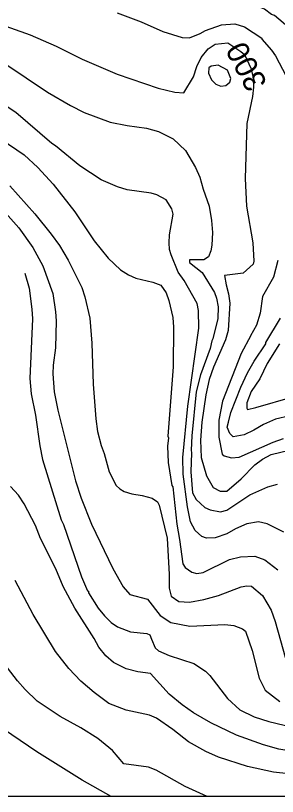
# Model space of a CAD drawing. Extents: x -662620 to -656370, y -1067090 to -1062990.
# Drawn here: x -659475.2 to -659319.9, y -1067089.7 to -1066626 of the extents above; entities that cross this region are included whole.
import ezdxf

# ---------------------------------------------------------------- set-up
doc = ezdxf.new("R2010")
doc.units = 0
for name, color, linetype in [('ram', 7, 'Continuous'), ('VRSTEVNICE_ZDŮRAZNĚNÁ', 7, 'Continuous'), ('VRSTEVNICE_ZDŮRAZNĚNÁ_-_POPIS', 7, 'Continuous'), ('VRSTEVNICE_ZÁKLADNÍ', 7, 'Continuous')]:
    doc.layers.add(name, color=color, linetype=linetype)

msp = doc.modelspace()

# ---------------------------------------------------------------- linework, layer by layer
at = {"layer": 'ram'}
msp.add_lwpolyline([(-662620.02, -1067089.66), (-662620.02, -1062989.66), (-656370.02, -1062989.66), (-656370.02, -1067089.66), (-662620.02, -1067089.66)], dxfattribs=at)
at = {"layer": 'VRSTEVNICE_ZDŮRAZNĚNÁ'}
for points in [[(-659487.29, -1066630.01), (-659466.66, -1066637.46), (-659451.18, -1066644.2), (-659435.7, -1066651.79), (-659415.06, -1066660.68), (-659390.7, -1066668.99), (-659380.67, -1066671.43), (-659375.51, -1066671.86), (-659369.77, -1066662.4), (-659367.77, -1066656.24), (-659365.19, -1066650.79), (-659360.89, -1066645.78), (-659356.87, -1066643.05), (-659349.42, -1066642.19), (-659341.54, -1066647.21), (-659339.53, -1066649.07), (-659335.52, -1066657.67), (-659334.37, -1066663.12), (-659334.09, -1066668.56), (-659334.66, -1066674.01), (-659337.96, -1066690.06), (-659339.1, -1066722.74), (-659338.24, -1066739.07), (-659334.52, -1066760.86), (-659333.94, -1066771.75), (-659334.23, -1066773.61), (-659340.25, -1066778.92), (-659351.35, -1066780.38), (-659350.28, -1066785.8), (-659348.85, -1066791.24), (-659348.13, -1066796.69)], [(-659487.72, -1066735.92), (-659473.39, -1066751.97), (-659465.08, -1066763.72), (-659459.06, -1066774.62), (-659453.04, -1066790.96), (-659451.46, -1066801.85), (-659451.18, -1066807.29), (-659451.61, -1066823.34), (-659452.9, -1066833.66), (-659453.04, -1066838.82), (-659452.32, -1066849.43), (-659450.17, -1066860.32), (-659439.71, -1066902.17), (-659436.27, -1066912.49), (-659430.25, -1066927.97), (-659417.5, -1066954.34), (-659411.48, -1066965.23), (-659407.47, -1066969.67), (-659397, -1066972.54), (-659389.55, -1066982.14), (-659383.1, -1066986.44), (-659371.78, -1066988.59), (-659351.14, -1066987.59), (-659345.7, -1066988.16), (-659340.54, -1066990.16), (-659338.82, -1066991.45), (-659334.95, -1067003.06), (-659330.65, -1067019.4), (-659327.21, -1067026.57), (-659318.46, -1067033.3)], [(-659348.13, -1066796.69), (-659349.14, -1066813.03), (-659350.71, -1066818.47), (-659357.73, -1066834.81), (-659360.46, -1066842.12), (-659362.32, -1066851.15), (-659364.76, -1066867.49), (-659365.62, -1066878.09), (-659365.19, -1066888.41), (-659362.03, -1066899.3), (-659358.02, -1066906.32), (-659353.86, -1066908.33), (-659349.85, -1066908.33), (-659341.4, -1066901.17), (-659333.23, -1066892.85), (-659328.78, -1066889.41), (-659323.62, -1066886.69), (-659313.02, -1066884.11)], [(-659418.45, -1067089.66), (-659435.7, -1067080.02), (-659462.64, -1067063.11), (-659482.42, -1067049.78), (-659513.09, -1067024.99), (-659524.41, -1067014.1), (-659531.43, -1067009.66), (-659544.05, -1067005.79), (-659549.49, -1067005.21), (-659554.94, -1067005.79), (-659582.17, -1067014.53), (-659598.51, -1067018.97), (-659603.95, -1067019.11), (-659625.74, -1067021.98), (-659636.63, -1067022.55), (-659669.3, -1067022.55), (-659701.98, -1067020.83), (-659712.87, -1067020.98), (-659740.1, -1067022.98), (-659761.89, -1067026.28), (-659789.12, -1067031.73), (-659843.58, -1067039.9)]]:
    msp.add_lwpolyline(points, dxfattribs=at)
at = {"layer": 'VRSTEVNICE_ZÁKLADNÍ'}
for points in [[(-659303.99, -1066642.19), (-659312.45, -1066633.74), (-659321.62, -1066626), (-659323.34, -1066625.28), (-659327.49, -1066622.13), (-659341.4, -1066616.4), (-659349.57, -1066614.1), (-659356.01, -1066612.96), (-659372.35, -1066608.37), (-659377.51, -1066607.8), (-659386.11, -1066608.66), (-659392.99, -1066608.66), (-659405.03, -1066606.51), (-659418.79, -1066601.92), (-659440.28, -1066592.75), (-659457.77, -1066587.3), (-659463.5, -1066586.01), (-659490.73, -1066582.57)], [(-659303.99, -1066642.19), (-659312.45, -1066633.74), (-659321.62, -1066626), (-659323.34, -1066625.28), (-659327.49, -1066622.13), (-659341.4, -1066616.4), (-659349.57, -1066614.1), (-659356.01, -1066612.96), (-659372.35, -1066608.37), (-659377.51, -1066607.8), (-659386.11, -1066608.66), (-659392.99, -1066608.66), (-659405.03, -1066606.51), (-659418.79, -1066601.92), (-659440.28, -1066592.75), (-659457.77, -1066587.3), (-659463.5, -1066586.01), (-659490.73, -1066582.57)], [(-659415.06, -1066624.28), (-659400.73, -1066629.72), (-659387.83, -1066635.46), (-659376.36, -1066638.9), (-659372.07, -1066639.18), (-659365.76, -1066636.6), (-659362.61, -1066634.74), (-659353.15, -1066631.44), (-659345.12, -1066630.87), (-659339.39, -1066632.59), (-659329.21, -1066639.33), (-659329.21, -1066639.9), (-659323.34, -1066646.49), (-659321.05, -1066649.93), (-659314.74, -1066661.97)], [(-659415.06, -1066624.28), (-659400.73, -1066629.72), (-659387.83, -1066635.46), (-659376.36, -1066638.9), (-659372.07, -1066639.18), (-659365.76, -1066636.6), (-659362.61, -1066634.74), (-659353.15, -1066631.44), (-659345.12, -1066630.87), (-659339.39, -1066632.59), (-659329.21, -1066639.33), (-659329.21, -1066639.9), (-659323.34, -1066646.49), (-659321.05, -1066649.93), (-659314.74, -1066661.97)], [(-659481.56, -1066654.37), (-659456.34, -1066671.43), (-659442.58, -1066679.45), (-659434.55, -1066683.47), (-659419.07, -1066689.2), (-659409.04, -1066691.21), (-659397.58, -1066692.78), (-659390.41, -1066694.79), (-659381.81, -1066699.09), (-659374.5, -1066706.11), (-659368.48, -1066716.14), (-659365.9, -1066721.88), (-659364.04, -1066729.04), (-659360.46, -1066739.07), (-659359.02, -1066747.67), (-659358.45, -1066754.84), (-659358.74, -1066762.29), (-659359.31, -1066765.73), (-659360.74, -1066769.17), (-659363.47, -1066771.03), (-659372.07, -1066771.03), (-659372.07, -1066772.61), (-659364.61, -1066778.49), (-659357.16, -1066790.38), (-659356.01, -1066793.82), (-659355.15, -1066798.98)], [(-659481.56, -1066654.37), (-659456.34, -1066671.43), (-659442.58, -1066679.45), (-659434.55, -1066683.47), (-659419.07, -1066689.2), (-659409.04, -1066691.21), (-659397.58, -1066692.78), (-659390.41, -1066694.79), (-659381.81, -1066699.09), (-659374.5, -1066706.11), (-659368.48, -1066716.14), (-659365.9, -1066721.88), (-659364.04, -1066729.04), (-659360.46, -1066739.07), (-659359.02, -1066747.67), (-659358.45, -1066754.84), (-659358.74, -1066762.29), (-659359.31, -1066765.73), (-659360.74, -1066769.17), (-659363.47, -1066771.03), (-659372.07, -1066771.03), (-659372.07, -1066772.61), (-659364.61, -1066778.49), (-659357.16, -1066790.38), (-659356.01, -1066793.82), (-659355.15, -1066798.98)], [(-659359.04, -1066664.2), (-659356.51, -1066666.79), (-659353.54, -1066667.82), (-659350.43, -1066667.5), (-659348.23, -1066665.49), (-659347.56, -1066663.4), (-659349.57, -1066658.39), (-659355.01, -1066655.52), (-659359.17, -1066655.95), (-659360.6, -1066657.1), (-659360.74, -1066660.25), (-659359.04, -1066664.2)], [(-659359.04, -1066664.2), (-659356.51, -1066666.79), (-659353.54, -1066667.82), (-659350.43, -1066667.5), (-659348.23, -1066665.49), (-659347.56, -1066663.4), (-659349.57, -1066658.39), (-659355.01, -1066655.52), (-659359.17, -1066655.95), (-659360.6, -1066657.1), (-659360.74, -1066660.25), (-659359.04, -1066664.2)], [(-659391.41, -1066732.34), (-659394.71, -1066731.48), (-659409.04, -1066729.47), (-659414.77, -1066727.75), (-659424.52, -1066723.45), (-659437.13, -1066715.14), (-659451.61, -1066703.24), (-659453.76, -1066701.96), (-659475.11, -1066683.61), (-659485.57, -1066676.73)], [(-659391.41, -1066732.34), (-659394.71, -1066731.48), (-659409.04, -1066729.47), (-659414.77, -1066727.75), (-659424.52, -1066723.45), (-659437.13, -1066715.14), (-659451.61, -1066703.24), (-659453.76, -1066701.96), (-659475.11, -1066683.61), (-659485.57, -1066676.73)], [(-659483.85, -1066699.38), (-659470.09, -1066708.69), (-659462.07, -1066716.29), (-659452.9, -1066726.18), (-659440, -1066742.51), (-659428.68, -1066759.71), (-659420.36, -1066770.03), (-659413.05, -1066776.91), (-659408.18, -1066779.92), (-659403.88, -1066781.93), (-659393.85, -1066784.22), (-659388.98, -1066786.08), (-659385.82, -1066790.67), (-659384.25, -1066795.25), (-659381.95, -1066805.29), (-659381.47, -1066810.98), (-659381.75, -1066834.64), (-659384.96, -1066875.8), (-659384.53, -1066876.8), (-659385.08, -1066881.59), (-659384.68, -1066891.42), (-659382.53, -1066905.04), (-659381.95, -1066905.75), (-659379.66, -1066927.97), (-659377.94, -1066937.14), (-659376.03, -1066951.5), (-659374.54, -1066953.76), (-659370.63, -1066956.49), (-659367.77, -1066957.2), (-659363.9, -1066956.77), (-659348.42, -1066949.03), (-659341.83, -1066947.31), (-659333.37, -1066947.03)], [(-659483.85, -1066699.38), (-659470.09, -1066708.69), (-659462.07, -1066716.29), (-659452.9, -1066726.18), (-659440, -1066742.51), (-659428.68, -1066759.71), (-659420.36, -1066770.03), (-659413.05, -1066776.91), (-659408.18, -1066779.92), (-659403.88, -1066781.93), (-659393.85, -1066784.22), (-659388.98, -1066786.08), (-659385.82, -1066790.67), (-659384.25, -1066795.25), (-659381.95, -1066805.29), (-659381.47, -1066810.98), (-659381.75, -1066834.64), (-659384.96, -1066875.8), (-659384.53, -1066876.8), (-659385.08, -1066881.59), (-659384.68, -1066891.42), (-659382.53, -1066905.04), (-659381.95, -1066905.75), (-659379.66, -1066927.97), (-659377.94, -1066937.14), (-659376.03, -1066951.5), (-659374.54, -1066953.76), (-659370.63, -1066956.49), (-659367.77, -1066957.2), (-659363.9, -1066956.77), (-659348.42, -1066949.03), (-659341.83, -1066947.31), (-659333.37, -1066947.03)], [(-659478.69, -1066727.18), (-659463.79, -1066743.66), (-659454.04, -1066755.7), (-659449.17, -1066762.58), (-659444.01, -1066771.18), (-659435.99, -1066787.52), (-659434.12, -1066792.96), (-659431.11, -1066805.57), (-659429.97, -1066820.48), (-659429.25, -1066844.84), (-659427.67, -1066865.48), (-659426.67, -1066872.93), (-659424.52, -1066881.24), (-659422.66, -1066886.12), (-659419.65, -1066896.87), (-659415.47, -1066905.02), (-659413.4, -1066907.03), (-659410.88, -1066908.52), (-659406.18, -1066910.05), (-659400.16, -1066910.91), (-659394.14, -1066912.49), (-659391.13, -1066914.78), (-659389.98, -1066916.79), (-659385.39, -1066936.28), (-659384.06, -1066957.97), (-659384.07, -1066966.1), (-659382.87, -1066970.72), (-659378.33, -1066973.83), (-659372.07, -1066974.4), (-659363.47, -1066972.82), (-659354.87, -1066970.39), (-659341.4, -1066965.23), (-659337.96, -1066964.65), (-659335.23, -1066964.8), (-659328.78, -1066970.39), (-659323.62, -1066978.99), (-659321.19, -1066985.87), (-659313.45, -1067013.38)], [(-659478.69, -1066727.18), (-659463.79, -1066743.66), (-659454.04, -1066755.7), (-659449.17, -1066762.58), (-659444.01, -1066771.18), (-659435.99, -1066787.52), (-659434.12, -1066792.96), (-659431.11, -1066805.57), (-659429.97, -1066820.48), (-659429.25, -1066844.84), (-659427.67, -1066865.48), (-659426.67, -1066872.93), (-659424.52, -1066881.24), (-659422.66, -1066886.12), (-659419.65, -1066896.87), (-659415.47, -1066905.02), (-659413.4, -1066907.03), (-659410.88, -1066908.52), (-659406.18, -1066910.05), (-659400.16, -1066910.91), (-659394.14, -1066912.49), (-659391.13, -1066914.78), (-659389.98, -1066916.79), (-659385.39, -1066936.28), (-659384.06, -1066957.97), (-659384.07, -1066966.1), (-659382.87, -1066970.72), (-659378.33, -1066973.83), (-659372.07, -1066974.4), (-659363.47, -1066972.82), (-659354.87, -1066970.39), (-659341.4, -1066965.23), (-659337.96, -1066964.65), (-659335.23, -1066964.8), (-659328.78, -1066970.39), (-659323.62, -1066978.99), (-659321.19, -1066985.87), (-659313.45, -1067013.38)], [(-659316.17, -1066932.84), (-659325.92, -1066927.82), (-659331.08, -1066926.53), (-659337.96, -1066927.82), (-659344.84, -1066930.69), (-659350, -1066933.7), (-659356.87, -1066936.13), (-659362.03, -1066936.28), (-659364.76, -1066935.42), (-659368.63, -1066931.69), (-659371.49, -1066926.53), (-659373.34, -1066917.67), (-659375.9, -1066898.25), (-659375.96, -1066888.41), (-659373.12, -1066857.98), (-659366.55, -1066811.68), (-659366.71, -1066801.07), (-659367.61, -1066796.99), (-659375.16, -1066783.2), (-659378.8, -1066778.34), (-659383, -1066768.06), (-659383.84, -1066764.89), (-659384.16, -1066760.94), (-659383.87, -1066756.15), (-659381.77, -1066743.91), (-659382.48, -1066740.68), (-659385.91, -1066735.43), (-659391.41, -1066732.34)], [(-659316.17, -1066932.84), (-659325.92, -1066927.82), (-659331.08, -1066926.53), (-659337.96, -1066927.82), (-659344.84, -1066930.69), (-659350, -1066933.7), (-659356.87, -1066936.13), (-659362.03, -1066936.28), (-659364.76, -1066935.42), (-659368.63, -1066931.69), (-659371.49, -1066926.53), (-659373.34, -1066917.67), (-659375.9, -1066898.25), (-659375.96, -1066888.41), (-659373.12, -1066857.98), (-659366.55, -1066811.68), (-659366.71, -1066801.07), (-659367.61, -1066796.99), (-659375.16, -1066783.2), (-659378.8, -1066778.34), (-659383, -1066768.06), (-659383.84, -1066764.89), (-659384.16, -1066760.94), (-659383.87, -1066756.15), (-659381.77, -1066743.91), (-659382.48, -1066740.68), (-659385.91, -1066735.43), (-659391.41, -1066732.34)], [(-659319.65, -1066771.4), (-659322.15, -1066781.37), (-659328.76, -1066792.87), (-659330.07, -1066802.71), (-659332.37, -1066809.73), (-659335.82, -1066816.17), (-659335.62, -1066815.99), (-659341.35, -1066826.61), (-659352.42, -1066854.9), (-659354.72, -1066866.2), (-659354.72, -1066876.37)], [(-659319.65, -1066771.4), (-659322.15, -1066781.37), (-659328.76, -1066792.87), (-659330.07, -1066802.71), (-659332.37, -1066809.73), (-659335.82, -1066816.17), (-659335.62, -1066815.99), (-659341.35, -1066826.61), (-659352.42, -1066854.9), (-659354.72, -1066866.2), (-659354.72, -1066876.37)], [(-659469.73, -1066779.04), (-659467.23, -1066787.8), (-659465.51, -1066800.41), (-659465.22, -1066806.15), (-659466.8, -1066841.4), (-659466.08, -1066850.57), (-659463.36, -1066863.19), (-659460.92, -1066881.53), (-659459.2, -1066889.56), (-659448.17, -1066925.39), (-659446.73, -1066928.25), (-659436.13, -1066959.21), (-659432.54, -1066967.52), (-659431.97, -1066967.81), (-659431.97, -1066968.81), (-659426.24, -1066977.98), (-659422.51, -1066982.43), (-659418.5, -1066986.3), (-659414.77, -1066989.02), (-659407.04, -1066992.03), (-659397.29, -1066992.89), (-659395.57, -1066993.75), (-659394.58, -1066996.34)], [(-659469.73, -1066779.04), (-659467.23, -1066787.8), (-659465.51, -1066800.41), (-659465.22, -1066806.15), (-659466.8, -1066841.4), (-659466.08, -1066850.57), (-659463.36, -1066863.19), (-659460.92, -1066881.53), (-659459.2, -1066889.56), (-659448.17, -1066925.39), (-659446.73, -1066928.25), (-659436.13, -1066959.21), (-659432.54, -1066967.52), (-659431.97, -1066967.81), (-659431.97, -1066968.81), (-659426.24, -1066977.98), (-659422.51, -1066982.43), (-659418.5, -1066986.3), (-659414.77, -1066989.02), (-659407.04, -1066992.03), (-659397.29, -1066992.89), (-659395.57, -1066993.75), (-659394.58, -1066996.34)], [(-659355.15, -1066798.98), (-659355.3, -1066805.86), (-659358.16, -1066817.9), (-659358.88, -1066819.04), (-659359.88, -1066823.63), (-659365.47, -1066839.4), (-659368.05, -1066849.43), (-659370.63, -1066875.51), (-659371.06, -1066884.11), (-659370.78, -1066885.54), (-659371.21, -1066896.87), (-659370.2, -1066909.33), (-659368.05, -1066913.35), (-659363.04, -1066918.08), (-659359.88, -1066919.51), (-659353.72, -1066920.66), (-659350, -1066919.65), (-659336.24, -1066910.62), (-659325.63, -1066905.89), (-659319.9, -1066904.32)], [(-659355.15, -1066798.98), (-659355.3, -1066805.86), (-659358.16, -1066817.9), (-659358.88, -1066819.04), (-659359.88, -1066823.63), (-659365.47, -1066839.4), (-659368.05, -1066849.43), (-659370.63, -1066875.51), (-659371.06, -1066884.11), (-659370.78, -1066885.54), (-659371.21, -1066896.87), (-659370.2, -1066909.33), (-659368.05, -1066913.35), (-659363.04, -1066918.08), (-659359.88, -1066919.51), (-659353.72, -1066920.66), (-659350, -1066919.65), (-659336.24, -1066910.62), (-659325.63, -1066905.89), (-659319.9, -1066904.32)], [(-659312.45, -1066863.62), (-659321.05, -1066865.62), (-659328.21, -1066868.78), (-659333.94, -1066872.22), (-659339.68, -1066874.94), (-659346.12, -1066876.23), (-659348.13, -1066874.22), (-659349.65, -1066870.31), (-659348.99, -1066867.49), (-659347.56, -1066861.61), (-659341.68, -1066846.56), (-659337.67, -1066838.11), (-659333.75, -1066831.24), (-659326.78, -1066820.91), (-659326.78, -1066820.05), (-659318.03, -1066805.57)], [(-659312.45, -1066863.62), (-659321.05, -1066865.62), (-659328.21, -1066868.78), (-659333.94, -1066872.22), (-659339.68, -1066874.94), (-659346.12, -1066876.23), (-659348.13, -1066874.22), (-659349.65, -1066870.31), (-659348.99, -1066867.49), (-659347.56, -1066861.61), (-659341.68, -1066846.56), (-659337.67, -1066838.11), (-659333.75, -1066831.24), (-659326.78, -1066820.91), (-659326.78, -1066820.05), (-659318.03, -1066805.57)], [(-659318.74, -1066820.94), (-659325.9, -1066832.68), (-659330.43, -1066841.68), (-659335.52, -1066849.28), (-659337.96, -1066856.02), (-659338.1, -1066859.17), (-659337.67, -1066859.89), (-659332.65, -1066858.7), (-659310.73, -1066852.44)], [(-659318.74, -1066820.94), (-659325.9, -1066832.68), (-659330.43, -1066841.68), (-659335.52, -1066849.28), (-659337.96, -1066856.02), (-659338.1, -1066859.17), (-659337.67, -1066859.89), (-659332.65, -1066858.7), (-659310.73, -1066852.44)], [(-659354.72, -1066876.37), (-659352.72, -1066886.4), (-659351.43, -1066887.41), (-659347.13, -1066888.55), (-659342.69, -1066888.27), (-659322.48, -1066879.24), (-659316.32, -1066877.09)], [(-659354.72, -1066876.37), (-659352.72, -1066886.4), (-659351.43, -1066887.41), (-659347.13, -1066888.55), (-659342.69, -1066888.27), (-659322.48, -1066879.24), (-659316.32, -1066877.09)], [(-659428.53, -1066995.9), (-659440, -1066977.84), (-659447.02, -1066964.94), (-659451.32, -1066954.62), (-659460.35, -1066936.56), (-659463.36, -1066928.83), (-659470.09, -1066915.93), (-659473.53, -1066910.77), (-659478.26, -1066905.61)], [(-659428.53, -1066995.9), (-659440, -1066977.84), (-659447.02, -1066964.94), (-659451.32, -1066954.62), (-659460.35, -1066936.56), (-659463.36, -1066928.83), (-659470.09, -1066915.93), (-659473.53, -1066910.77), (-659478.26, -1066905.61)], [(-659333.37, -1066947.03), (-659327.35, -1066949.18), (-659319.61, -1066955.2)], [(-659333.37, -1066947.03), (-659327.35, -1066949.18), (-659319.61, -1066955.2)], [(-659464.89, -1066981.62), (-659475.4, -1066961.5)], [(-659464.89, -1066981.62), (-659475.4, -1066961.5)], [(-659206.5, -1067089.66), (-659240.21, -1067083.89), (-659276.33, -1067079.16), (-659305.85, -1067077.01), (-659322.19, -1067075.3), (-659337.67, -1067071.86), (-659354.87, -1067066.27), (-659362.32, -1067062.97), (-659372.64, -1067057.24), (-659381.95, -1067049.93), (-659391.7, -1067043.19), (-659395.86, -1067041.47), (-659409.61, -1067038.46), (-659419.93, -1067034.45), (-659428.68, -1067028), (-659436.56, -1067021.26), (-659443.58, -1067013.67), (-659451.46, -1067003.64), (-659464.89, -1066981.62)], [(-659206.5, -1067089.66), (-659240.21, -1067083.89), (-659276.33, -1067079.16), (-659305.85, -1067077.01), (-659322.19, -1067075.3), (-659337.67, -1067071.86), (-659354.87, -1067066.27), (-659362.32, -1067062.97), (-659372.64, -1067057.24), (-659381.95, -1067049.93), (-659391.7, -1067043.19), (-659395.86, -1067041.47), (-659409.61, -1067038.46), (-659419.93, -1067034.45), (-659428.68, -1067028), (-659436.56, -1067021.26), (-659443.58, -1067013.67), (-659451.46, -1067003.64), (-659464.89, -1066981.62)], [(-659085.83, -1067071.06), (-659097.47, -1067069.28), (-659104.35, -1067069.42), (-659134.16, -1067073), (-659170.85, -1067074.72), (-659191.49, -1067074.15), (-659212.12, -1067072.29), (-659241.93, -1067068.42), (-659293.82, -1067064.83), (-659309.87, -1067063.11), (-659319.04, -1067061.54), (-659328.21, -1067059.1), (-659344.26, -1067053.37), (-659359.45, -1067046.06), (-659369.77, -1067040.04), (-659376.51, -1067035.31), (-659384.1, -1067029), (-659395.28, -1067016.68), (-659402.74, -1067015.68), (-659409.61, -1067013.96), (-659417.07, -1067010.23), (-659421.65, -1067006.22), (-659425.81, -1067001.06), (-659428.53, -1066995.9)], [(-659085.83, -1067071.06), (-659097.47, -1067069.28), (-659104.35, -1067069.42), (-659134.16, -1067073), (-659170.85, -1067074.72), (-659191.49, -1067074.15), (-659212.12, -1067072.29), (-659241.93, -1067068.42), (-659293.82, -1067064.83), (-659309.87, -1067063.11), (-659319.04, -1067061.54), (-659328.21, -1067059.1), (-659344.26, -1067053.37), (-659359.45, -1067046.06), (-659369.77, -1067040.04), (-659376.51, -1067035.31), (-659384.1, -1067029), (-659395.28, -1067016.68), (-659402.74, -1067015.68), (-659409.61, -1067013.96), (-659417.07, -1067010.23), (-659421.65, -1067006.22), (-659425.81, -1067001.06), (-659428.53, -1066995.9)], [(-659394.58, -1066996.34), (-659392.39, -1067001.43), (-659390.38, -1067003.24), (-659384.1, -1067006.07), (-659369.49, -1067010.8), (-659362.61, -1067015.39), (-659360.03, -1067017.83), (-659349.57, -1067031.44), (-659342.11, -1067038.18), (-659333.66, -1067042.33), (-659325.06, -1067045.2), (-659301.12, -1067050.93), (-659257.41, -1067055.52), (-659234.48, -1067056.66), (-659183.75, -1067060.25), (-659164.26, -1067060.25), (-659103.2, -1067055.95), (-659089.45, -1067055.95), (-659084.08, -1067056.66)], [(-659394.58, -1066996.34), (-659392.39, -1067001.43), (-659390.38, -1067003.24), (-659384.1, -1067006.07), (-659369.49, -1067010.8), (-659362.61, -1067015.39), (-659360.03, -1067017.83), (-659349.57, -1067031.44), (-659342.11, -1067038.18), (-659333.66, -1067042.33), (-659325.06, -1067045.2), (-659301.12, -1067050.93), (-659257.41, -1067055.52), (-659234.48, -1067056.66), (-659183.75, -1067060.25), (-659164.26, -1067060.25), (-659103.2, -1067055.95), (-659089.45, -1067055.95), (-659084.08, -1067056.66)], [(-659361.5, -1067089.66), (-659374.65, -1067083.75), (-659391.84, -1067074.01), (-659396.43, -1067072.29), (-659411.05, -1067070.28), (-659417.78, -1067062.4), (-659426.53, -1067055.23), (-659436.56, -1067048.92), (-659448.74, -1067042.19), (-659462.36, -1067033.02), (-659469.52, -1067026.28), (-659474.11, -1067021.12), (-659481.99, -1067010.8)], [(-659361.5, -1067089.66), (-659374.65, -1067083.75), (-659391.84, -1067074.01), (-659396.43, -1067072.29), (-659411.05, -1067070.28), (-659417.78, -1067062.4), (-659426.53, -1067055.23), (-659436.56, -1067048.92), (-659448.74, -1067042.19), (-659462.36, -1067033.02), (-659469.52, -1067026.28), (-659474.11, -1067021.12), (-659481.99, -1067010.8)]]:
    msp.add_lwpolyline(points, dxfattribs=at)

# ---------------------------------------------------------------- texts
at = {"layer": 'VRSTEVNICE_ZDŮRAZNĚNÁ_-_POPIS'}
msp.add_text('300', height=13.2, rotation=117.9, dxfattribs=at).set_placement((-659325.67, -1066666.22))

doc.saveas('drawing.dxf')
